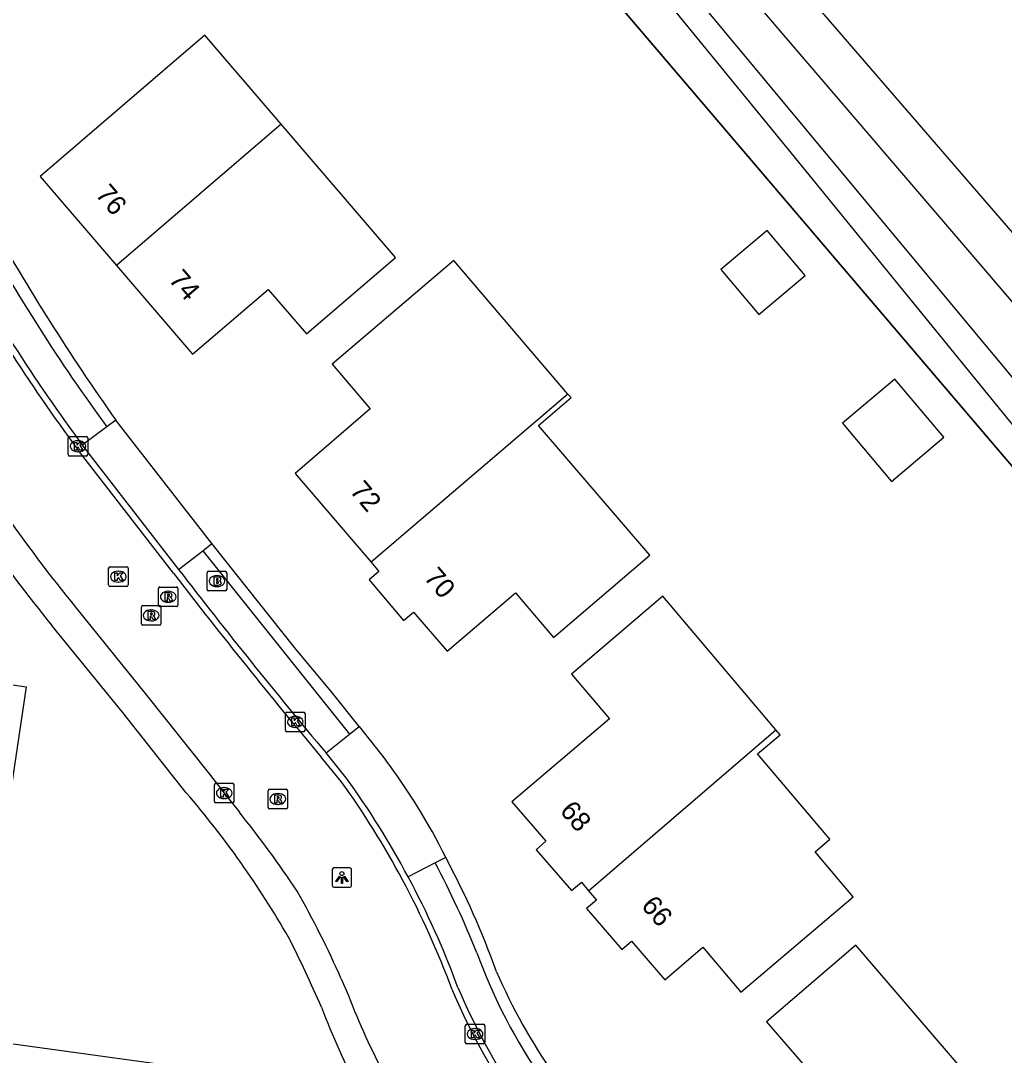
# Model space of a CAD drawing. Extents: x 164150 to 165261, y 382513 to 383432.
# Drawn here: x 164566.6 to 164616.9, y 383245.5 to 383298.4 of the extents above; entities that cross this region are included whole.
import ezdxf

# ---------------------------------------------------------------- set-up
doc = ezdxf.new("R2010")
doc.units = 0
for name, color, linetype in [('IMGEO_Brandkraan', 7, 'Continuous'), ('IMGEO_Groenvoorziening', 7, 'Continuous'), ('IMGEO_Hek', 7, 'Continuous'), ('IMGEO_Kolk', 7, 'Continuous'), ('IMGEO_Lichtpunt', 7, 'Continuous'), ('IMGEO_Pand', 7, 'Continuous'), ('IMGEO_Pand_nummerreeks', 7, 'Continuous'), ('IMGEO_Rijbaan_lokaal_open', 7, 'Continuous'), ('IMGEO_Rioolput', 7, 'Continuous'), ('IMGEO_Voetpad_open', 7, 'Continuous'), ('IMGEO_Waterloop', 7, 'Continuous')]:
    doc.layers.add(name, color=color, linetype=linetype)

msp = doc.modelspace()

# ---------------------------------------------------------------- linework, layer by layer
at = {"layer": 'IMGEO_Brandkraan'}
for p, q in [((164576.17, 383269.275), (164576.17, 383270.127)), ((164576.245, 383270.201), (164577.097, 383270.201)), ((164576.658, 383269.981), (164576.683, 383269.981)), ((164577.171, 383270.127), (164577.171, 383269.275)), ((164576.681, 383269.421), (164576.656, 383269.421)), ((164577.097, 383269.201), (164576.245, 383269.201))]:
    msp.add_line(p, q, dxfattribs=at)
for points in [[(164576.17, 383269.275), (164576.17, 383270.127)], [(164576.245, 383270.201), (164577.097, 383270.201)], [(164577.171, 383270.127), (164577.171, 383269.275)], [(164576.518, 383269.901), (164576.518, 383269.501), (164576.731, 383269.501)], [(164576.749, 383269.901), (164576.518, 383269.901)], [(164576.697, 383269.82), (164576.643, 383269.82), (164576.643, 383269.744)], [(164576.643, 383269.744), (164576.696, 383269.744)], [(164576.705, 383269.668), (164576.643, 383269.668), (164576.643, 383269.587)], [(164576.643, 383269.587), (164576.705, 383269.587)], [(164577.097, 383269.201), (164576.245, 383269.201)]]:
    msp.add_lwpolyline(points, dxfattribs=at)
for centre, radius, start, end in [((164576.247, 383270.125), 0.0765, 91.552, 178.448), ((164576.247, 383270.125), 0.0765, 91.552, 178.448), ((164577.095, 383270.125), 0.0765, 1.552, 88.448), ((164577.095, 383270.125), 0.0765, 1.552, 88.448), ((164576.698, 383269.782), 0.0379, 267.8285, 90.9355), ((164576.706, 383269.627), 0.0404, 269.8759, 90.5077), ((164576.737, 383269.752), 0.251, 268.6676, 293.5347), ((164576.753, 383269.756), 0.145, 59.4692, 91.5367), ((164576.778, 383269.803), 0.0922, 285.5137, 58.1501), ((164576.783, 383269.611), 0.105, 301.3115, 78.989), ((164576.247, 383269.277), 0.0765, 181.552, 268.448), ((164576.247, 383269.277), 0.0765, 181.552, 268.448), ((164577.095, 383269.277), 0.0765, 271.552, 358.448), ((164577.095, 383269.277), 0.0765, 271.552, 358.448)]:
    msp.add_arc(centre, radius, start, end, dxfattribs=at)
for centre, major_axis, ratio, start_param, end_param in [((164576.657, 383269.701), (-0.387, 0.002), 0.722429, 4.712389, 7.853982), ((164576.682, 383269.701), (-0.39, 0.002), 0.717154, 1.570796, 4.712389)]:
    msp.add_ellipse(centre, major_axis=major_axis, ratio=ratio, start_param=start_param, end_param=end_param, dxfattribs=at)
at = {"layer": 'IMGEO_Groenvoorziening'}
for points in [[(164566.305, 383344.311), (164569.232, 383342.658), (164579.791, 383329.652), (164603.14, 383303.958), (164617.977, 383286.766), (164648.404, 383251.254), (164673.485, 383220.184), (164709.708, 383176.739), (164710.441, 383175.86), (164752.593, 383124.39), (164776.716, 383094.655), (164796.852, 383070.221), (164805.188, 383059.841), (164822.836, 383038.617), (164858.114, 382995.014), (164877.754, 382971.302), (164899.005, 382944.896), (164903.538, 382938.379)], [(164565.515, 383339.104), (164586.345, 383315.663), (164606.03, 383291.593), (164619.657, 383274.842), (164653.254, 383235.189), (164669.707, 383215.37), (164689.184, 383191.909), (164697.544, 383182.287), (164699.35, 383180.017), (164699.148, 383178.489), (164689.54, 383169.792), (164688.541, 383168.421), (164688.591, 383167.263)], [(164643.541, 383216.874), (164670.853, 383212.753), (164601.938, 383293.634), (164580.845, 383318.389), (164573.491, 383327.02), (164568.932, 383331.938), (164563.693, 383332.71)], [(164564.251, 383246.318), (164583.934, 383243.607)]]:
    msp.add_lwpolyline(points, dxfattribs=at)
at = {"layer": 'IMGEO_Hek'}
msp.add_lwpolyline([(164546.01, 383335.315), (164546.486, 383335.245), (164563.693, 383332.71), (164568.932, 383331.938), (164573.491, 383327.02), (164580.845, 383318.389), (164601.938, 383293.634), (164670.853, 383212.753), (164643.541, 383216.874), (164643.122, 383217.367), (164640.381, 383220.598), (164640.269, 383220.73)], dxfattribs=at)
at = {"layer": 'IMGEO_Kolk'}
for p, q in [((164569.063, 383276.171), (164569.063, 383277.023)), ((164569.138, 383277.097), (164569.99, 383277.097)), ((164569.551, 383276.877), (164569.576, 383276.877)), ((164570.064, 383277.023), (164570.064, 383276.171)), ((164569.574, 383276.317), (164569.549, 383276.317)), ((164569.99, 383276.097), (164569.138, 383276.097)), ((164571.131, 383269.502), (164571.131, 383270.354)), ((164571.206, 383270.428), (164572.058, 383270.428)), ((164571.619, 383270.208), (164571.644, 383270.208)), ((164572.132, 383270.354), (164572.132, 383269.502)), ((164572.058, 383269.428), (164571.206, 383269.428)), ((164571.642, 383269.648), (164571.617, 383269.648)), ((164580.172, 383262.075), (164580.172, 383262.927)), ((164580.247, 383263.001), (164581.099, 383263.001)), ((164580.66, 383262.781), (164580.685, 383262.781)), ((164581.173, 383262.927), (164581.173, 383262.075)), ((164581.099, 383262.001), (164580.247, 383262.001)), ((164580.683, 383262.221), (164580.658, 383262.221)), ((164576.615, 383259.359), (164577.467, 383259.359)), ((164576.54, 383258.433), (164576.54, 383259.285)), ((164577.028, 383259.139), (164577.053, 383259.139)), ((164577.541, 383259.285), (164577.541, 383258.433)), ((164577.467, 383258.359), (164576.615, 383258.359)), ((164577.051, 383258.579), (164577.026, 383258.579)), ((164589.365, 383246.112), (164589.365, 383246.964)), ((164589.44, 383247.038), (164590.292, 383247.038)), ((164589.853, 383246.818), (164589.878, 383246.818)), ((164590.366, 383246.964), (164590.366, 383246.112)), ((164589.876, 383246.258), (164589.851, 383246.258)), ((164590.292, 383246.038), (164589.44, 383246.038))]:
    msp.add_line(p, q, dxfattribs=at)
for points in [[(164569.063, 383276.171), (164569.063, 383277.023)], [(164569.138, 383277.097), (164569.99, 383277.097)], [(164570.064, 383277.023), (164570.064, 383276.171)], [(164569.384, 383276.797), (164569.507, 383276.797), (164569.507, 383276.646), (164569.637, 383276.797), (164569.801, 383276.797), (164569.655, 383276.646), (164569.808, 383276.397), (164569.656, 383276.397), (164569.571, 383276.561), (164569.507, 383276.494), (164569.507, 383276.397), (164569.384, 383276.397), (164569.384, 383276.797)], [(164569.99, 383276.097), (164569.138, 383276.097)], [(164571.131, 383269.502), (164571.131, 383270.354)], [(164571.206, 383270.428), (164572.058, 383270.428)], [(164571.452, 383270.128), (164571.575, 383270.128), (164571.575, 383269.977), (164571.705, 383270.128), (164571.869, 383270.128), (164571.723, 383269.977), (164571.876, 383269.728), (164571.724, 383269.728), (164571.639, 383269.892), (164571.575, 383269.825), (164571.575, 383269.728), (164571.452, 383269.728), (164571.452, 383270.128)], [(164572.132, 383270.354), (164572.132, 383269.502)], [(164572.058, 383269.428), (164571.206, 383269.428)], [(164580.172, 383262.075), (164580.172, 383262.927)], [(164580.247, 383263.001), (164581.099, 383263.001)], [(164580.493, 383262.701), (164580.616, 383262.701), (164580.616, 383262.55), (164580.746, 383262.701), (164580.91, 383262.701), (164580.764, 383262.55), (164580.917, 383262.301), (164580.765, 383262.301), (164580.68, 383262.465), (164580.616, 383262.398), (164580.616, 383262.301), (164580.493, 383262.301), (164580.493, 383262.701)], [(164581.173, 383262.927), (164581.173, 383262.075)], [(164581.099, 383262.001), (164580.247, 383262.001)], [(164576.615, 383259.359), (164577.467, 383259.359)], [(164576.54, 383258.433), (164576.54, 383259.285)], [(164576.861, 383259.059), (164576.984, 383259.059), (164576.984, 383258.908), (164577.114, 383259.059), (164577.278, 383259.059), (164577.132, 383258.908), (164577.285, 383258.659), (164577.133, 383258.659), (164577.048, 383258.823), (164576.984, 383258.756), (164576.984, 383258.659), (164576.861, 383258.659), (164576.861, 383259.059)], [(164577.541, 383259.285), (164577.541, 383258.433)], [(164577.467, 383258.359), (164576.615, 383258.359)], [(164589.365, 383246.112), (164589.365, 383246.964)], [(164589.44, 383247.038), (164590.292, 383247.038)], [(164589.686, 383246.738), (164589.809, 383246.738), (164589.809, 383246.587), (164589.939, 383246.738), (164590.103, 383246.738), (164589.957, 383246.587), (164590.11, 383246.338), (164589.958, 383246.338), (164589.873, 383246.502), (164589.809, 383246.435), (164589.809, 383246.338), (164589.686, 383246.338), (164589.686, 383246.738)], [(164590.366, 383246.964), (164590.366, 383246.112)], [(164590.292, 383246.038), (164589.44, 383246.038)]]:
    msp.add_lwpolyline(points, dxfattribs=at)
for centre, start, end in [((164569.14, 383277.021), 91.552, 178.448), ((164569.14, 383277.021), 91.552, 178.448), ((164569.988, 383277.021), 1.552, 88.448), ((164569.988, 383277.021), 1.552, 88.448), ((164569.14, 383276.173), 181.552, 268.448), ((164569.14, 383276.173), 181.552, 268.448), ((164569.988, 383276.173), 271.552, 358.448), ((164569.988, 383276.173), 271.552, 358.448), ((164571.208, 383270.352), 91.552, 178.448), ((164571.208, 383270.352), 91.552, 178.448), ((164572.056, 383270.352), 1.552, 88.448), ((164572.056, 383270.352), 1.552, 88.448), ((164571.208, 383269.504), 181.552, 268.448), ((164571.208, 383269.504), 181.552, 268.448), ((164572.056, 383269.504), 271.552, 358.448), ((164572.056, 383269.504), 271.552, 358.448), ((164580.249, 383262.925), 91.552, 178.448), ((164580.249, 383262.925), 91.552, 178.448), ((164581.097, 383262.925), 1.552, 88.448), ((164581.097, 383262.925), 1.552, 88.448), ((164580.249, 383262.077), 181.552, 268.448), ((164580.249, 383262.077), 181.552, 268.448), ((164581.097, 383262.077), 271.552, 358.448), ((164581.097, 383262.077), 271.552, 358.448), ((164576.617, 383259.283), 91.552, 178.448), ((164576.617, 383259.283), 91.552, 178.448), ((164577.465, 383259.283), 1.552, 88.448), ((164577.465, 383259.283), 1.552, 88.448), ((164576.617, 383258.435), 181.552, 268.448), ((164576.617, 383258.435), 181.552, 268.448), ((164577.465, 383258.435), 271.552, 358.448), ((164577.465, 383258.435), 271.552, 358.448), ((164589.442, 383246.962), 91.552, 178.448), ((164589.442, 383246.962), 91.552, 178.448), ((164590.29, 383246.962), 1.552, 88.448), ((164590.29, 383246.962), 1.552, 88.448), ((164589.442, 383246.114), 181.552, 268.448), ((164589.442, 383246.114), 181.552, 268.448), ((164590.29, 383246.114), 271.552, 358.448), ((164590.29, 383246.114), 271.552, 358.448)]:
    msp.add_arc(centre, 0.0765, start, end, dxfattribs=at)
for centre, major_axis, ratio, start_param, end_param in [((164569.55, 383276.597), (-0.387, 0.002), 0.722429, 4.712389, 7.853982), ((164569.575, 383276.597), (-0.39, 0.002), 0.717154, 1.570796, 4.712389), ((164571.618, 383269.928), (-0.387, 0.002), 0.722429, 4.712389, 7.853982), ((164571.643, 383269.928), (-0.39, 0.002), 0.717154, 1.570796, 4.712389), ((164580.659, 383262.501), (-0.387, 0.002), 0.722429, 4.712389, 7.853982), ((164580.684, 383262.501), (-0.39, 0.002), 0.717154, 1.570796, 4.712389), ((164577.027, 383258.859), (-0.387, 0.002), 0.722429, 4.712389, 7.853982), ((164577.052, 383258.859), (-0.39, 0.002), 0.717154, 1.570796, 4.712389), ((164589.852, 383246.538), (-0.387, 0.002), 0.722429, 4.712389, 7.853982), ((164589.877, 383246.538), (-0.39, 0.002), 0.717154, 1.570796, 4.712389)]:
    msp.add_ellipse(centre, major_axis=major_axis, ratio=ratio, start_param=start_param, end_param=end_param, dxfattribs=at)
at = {"layer": 'IMGEO_Lichtpunt'}
for p, q in [((164582.558, 383254.945), (164582.558, 383254.138)), ((164582.558, 383254.945), (164582.558, 383254.138)), ((164583.46, 383255.04), (164582.652, 383255.04)), ((164583.46, 383255.04), (164582.652, 383255.04)), ((164583.554, 383254.138), (164583.554, 383254.945)), ((164583.554, 383254.138), (164583.554, 383254.945)), ((164582.652, 383254.044), (164583.46, 383254.044)), ((164582.652, 383254.044), (164583.46, 383254.044))]:
    msp.add_line(p, q, dxfattribs=at)
for points in [[(164582.932, 383254.609), (164582.971, 383254.581), (164582.783, 383254.319), (164582.745, 383254.346), (164582.932, 383254.609)], [(164583.144, 383254.581), (164583.182, 383254.608), (164583.369, 383254.346), (164583.33, 383254.318), (164583.144, 383254.581)], [(164583.034, 383254.561), (164583.081, 383254.561), (164583.081, 383254.239), (164583.034, 383254.239), (164583.034, 383254.561)]]:
    msp.add_lwpolyline(points, dxfattribs=at)
msp.add_circle((164583.057, 383254.743), 0.0994, dxfattribs=at)
for centre, start, end in [((164582.652, 383254.945), 90, 180), ((164582.652, 383254.945), 90, 180), ((164583.46, 383254.945), 0, 90), ((164583.46, 383254.945), 0, 90), ((164582.652, 383254.138), 180, 270), ((164582.652, 383254.138), 180, 270), ((164583.46, 383254.138), 270, 0), ((164583.46, 383254.138), 270, 360)]:
    msp.add_arc(centre, 0.0946, start, end, dxfattribs=at)
at = {"layer": 'IMGEO_Pand'}
for points in [[(164579.945, 383293.069), (164576.048, 383297.611), (164567.633, 383290.391), (164571.531, 383285.848)], [(164579.945, 383293.069), (164571.531, 383285.848)], [(164571.531, 383285.848), (164575.428, 383281.306), (164579.295, 383284.613), (164581.243, 383282.343), (164585.796, 383286.25), (164579.945, 383293.069)], [(164602.427, 383285.636), (164604.37, 383283.334), (164606.739, 383285.334), (164604.797, 383287.636), (164602.427, 383285.636)], [(164594.61, 383279.268), (164588.787, 383286.094), (164582.553, 383280.79), (164584.498, 383278.504), (164580.662, 383275.211), (164584.546, 383270.661)], [(164611.159, 383274.798), (164613.834, 383277.055), (164611.32, 383280.036), (164608.644, 383277.779), (164611.159, 383274.798)], [(164584.546, 383270.661), (164584.944, 383270.195), (164584.449, 383269.761), (164586.214, 383267.684), (164586.724, 383268.118), (164588.439, 383266.118), (164591.925, 383269.105), (164593.881, 383266.823), (164598.792, 383271.032), (164593.111, 383277.661), (164594.769, 383279.082), (164594.61, 383279.268)], [(164594.61, 383279.268), (164584.546, 383270.661)], [(164605.246, 383262.094), (164599.46, 383268.922), (164594.786, 383264.941), (164596.733, 383262.658), (164591.751, 383258.408), (164593.488, 383256.4), (164592.985, 383255.965), (164594.798, 383253.877), (164595.297, 383254.309), (164595.668, 383253.869)], [(164550.997, 383262.244), (164559.534, 383260.978), (164560.177, 383265.291), (164566.914, 383264.296), (164565.584, 383255.322)], [(164595.668, 383253.869), (164596.073, 383253.387), (164595.568, 383252.954), (164597.363, 383250.864), (164597.864, 383251.294), (164599.563, 383249.311), (164601.512, 383250.975), (164603.454, 383248.683), (164609.195, 383253.548), (164607.242, 383255.853), (164608.005, 383256.499), (164604.303, 383260.868), (164605.456, 383261.846), (164605.246, 383262.094)], [(164595.668, 383253.869), (164605.246, 383262.094)], [(164615.196, 383244.255), (164609.326, 383251.083), (164604.764, 383247.162), (164606.73, 383244.876), (164602.89, 383241.599), (164606.788, 383237.05)]]:
    msp.add_lwpolyline(points, dxfattribs=at)
at = {"layer": 'IMGEO_Rijbaan_lokaal_open'}
for points in [[(164574.452, 383270.101), (164569.53, 383276.467)], [(164569.788, 383276.659), (164574.707, 383270.298)], [(164569.442, 383268.372), (164573.003, 383263.948), (164576.294, 383259.826), (164577.041, 383258.859), (164577.816, 383257.881)], [(164583.02, 383259.454), (164582.005, 383260.704)], [(164583.281, 383259.642), (164582.252, 383260.911)], [(164583.02, 383249.359), (164583.394, 383248.501)]]:
    msp.add_lwpolyline(points, dxfattribs=at)
for centre, radius, start, end in [((164638.908, 383327.907), 86.368, 208.3054, 216.55493), ((164639.103, 383328.038), 86.281, 208.30968, 216.5469), ((164626.306, 383315.026), 73.553, 214.4746, 219.3674), ((164791.942, 383437.178), 274.257, 217.53173, 220.05062), ((164791.739, 383437.017), 273.675, 217.53054, 220.0521), ((164546.508, 383233.169), 44.989, 28.1973, 35.7499), ((164546.932, 383233.43), 44.814, 28.1595, 35.7963), ((164532.188, 383221.398), 58.42, 33.74211, 38.64475), ((164546.929, 383233.398), 44.51, 20.2536, 28.1943), ((164546.883, 383233.377), 44.883, 20.2586, 28.1893), ((164539.739, 383230.446), 47.233, 23.604, 29.6996), ((164621.29, 383262.739), 35.455, 203.1401, 213.6632), ((164621.229, 383262.71), 35.067, 203.1607, 213.6775), ((164620.833, 383263.009), 40.152, 201.1821, 207.6451)]:
    msp.add_arc(centre, radius, start, end, dxfattribs=at)
at = {"layer": 'IMGEO_Rioolput'}
for p, q in [((164573.752, 383269.399), (164574.604, 383269.399)), ((164573.677, 383268.473), (164573.677, 383269.325)), ((164574.165, 383269.179), (164574.19, 383269.179)), ((164574.678, 383269.325), (164574.678, 383268.473)), ((164572.806, 383267.521), (164572.806, 383268.373)), ((164572.881, 383268.447), (164573.733, 383268.447)), ((164574.604, 383268.399), (164573.752, 383268.399)), ((164573.807, 383268.373), (164573.807, 383267.521)), ((164574.188, 383268.619), (164574.163, 383268.619)), ((164573.294, 383268.227), (164573.319, 383268.227)), ((164573.733, 383267.447), (164572.881, 383267.447)), ((164573.317, 383267.667), (164573.292, 383267.667)), ((164579.281, 383258.13), (164579.281, 383258.982)), ((164579.356, 383259.056), (164580.208, 383259.056)), ((164579.769, 383258.836), (164579.794, 383258.836)), ((164580.282, 383258.982), (164580.282, 383258.13)), ((164580.208, 383258.056), (164579.356, 383258.056)), ((164579.792, 383258.276), (164579.767, 383258.276))]:
    msp.add_line(p, q, dxfattribs=at)
for points in [[(164573.752, 383269.399), (164574.604, 383269.399)], [(164573.677, 383268.473), (164573.677, 383269.325)], [(164574.266, 383269.097), (164574.014, 383269.099), (164574.014, 383268.699)], [(164574.192, 383269.018), (164574.138, 383269.018), (164574.138, 383268.937)], [(164574.138, 383268.937), (164574.19, 383268.937)], [(164574.678, 383269.325), (164574.678, 383268.473)], [(164572.806, 383267.521), (164572.806, 383268.373)], [(164572.881, 383268.447), (164573.733, 383268.447)], [(164574.604, 383268.399), (164573.752, 383268.399)], [(164573.807, 383268.373), (164573.807, 383267.521)], [(164574.014, 383268.699), (164574.138, 383268.699), (164574.138, 383268.861), (164574.149, 383268.861)], [(164574.196, 383268.832), (164574.267, 383268.699), (164574.407, 383268.699), (164574.342, 383268.825)], [(164573.395, 383268.145), (164573.143, 383268.147), (164573.143, 383267.747)], [(164573.143, 383267.747), (164573.267, 383267.747), (164573.267, 383267.909), (164573.278, 383267.909)], [(164573.321, 383268.066), (164573.267, 383268.066), (164573.267, 383267.985)], [(164573.267, 383267.985), (164573.319, 383267.985)], [(164573.325, 383267.88), (164573.396, 383267.747), (164573.536, 383267.747), (164573.471, 383267.873)], [(164573.733, 383267.447), (164572.881, 383267.447)], [(164579.281, 383258.13), (164579.281, 383258.982)], [(164579.356, 383259.056), (164580.208, 383259.056)], [(164580.282, 383258.982), (164580.282, 383258.13)], [(164579.87, 383258.754), (164579.618, 383258.756), (164579.618, 383258.356)], [(164579.618, 383258.356), (164579.742, 383258.356), (164579.742, 383258.518), (164579.753, 383258.518)], [(164579.796, 383258.675), (164579.742, 383258.675), (164579.742, 383258.594)], [(164579.742, 383258.594), (164579.794, 383258.594)], [(164579.8, 383258.489), (164579.871, 383258.356), (164580.011, 383258.356), (164579.946, 383258.482)], [(164580.208, 383258.056), (164579.356, 383258.056)]]:
    msp.add_lwpolyline(points, dxfattribs=at)
for centre, radius, start, end in [((164573.754, 383269.323), 0.0765, 91.552, 178.448), ((164573.754, 383269.323), 0.0765, 91.552, 178.448), ((164574.602, 383269.323), 0.0765, 1.552, 88.448), ((164574.602, 383269.323), 0.0765, 1.552, 88.448), ((164574.174, 383269.126), 0.19, 274.7715, 282.9687), ((164574.198, 383268.922), 0.0964, 77.0061, 93.1865), ((164574.212, 383268.979), 0.0378, 276.6634, 79.6772), ((164574.265, 383268.987), 0.109, 350.3612, 89.416), ((164574.263, 383268.987), 0.112, 277.5842, 350.9817), ((164574.247, 383268.772), 0.108, 29.5134, 73.7905), ((164572.883, 383268.371), 0.0765, 91.552, 178.448), ((164572.883, 383268.371), 0.0765, 91.552, 178.448), ((164573.754, 383268.475), 0.0765, 181.552, 268.448), ((164573.754, 383268.475), 0.0765, 181.552, 268.448), ((164573.731, 383268.371), 0.0765, 1.552, 88.448), ((164573.731, 383268.371), 0.0765, 1.552, 88.448), ((164574.148, 383268.808), 0.0533, 26.0293, 88.6989), ((164574.602, 383268.475), 0.0765, 271.552, 358.448), ((164574.602, 383268.475), 0.0765, 271.552, 358.448), ((164573.277, 383267.856), 0.0533, 26.0293, 88.6989), ((164573.303, 383268.174), 0.19, 274.7715, 282.9687), ((164573.327, 383267.97), 0.0964, 77.0061, 93.1865), ((164573.341, 383268.027), 0.0378, 276.6634, 79.6772), ((164573.394, 383268.035), 0.109, 350.3612, 89.416), ((164573.392, 383268.035), 0.112, 277.5842, 350.9817), ((164573.376, 383267.82), 0.108, 29.5134, 73.7905), ((164572.883, 383267.523), 0.0765, 181.552, 268.448), ((164572.883, 383267.523), 0.0765, 181.552, 268.448), ((164573.731, 383267.523), 0.0765, 271.552, 358.448), ((164573.731, 383267.523), 0.0765, 271.552, 358.448), ((164579.358, 383258.98), 0.0765, 91.552, 178.448), ((164579.358, 383258.98), 0.0765, 91.552, 178.448), ((164580.206, 383258.98), 0.0765, 1.552, 88.448), ((164580.206, 383258.98), 0.0765, 1.552, 88.448), ((164579.752, 383258.465), 0.0533, 26.0293, 88.6989), ((164579.778, 383258.783), 0.19, 274.7715, 282.9687), ((164579.802, 383258.579), 0.0964, 77.0061, 93.1865), ((164579.816, 383258.636), 0.0378, 276.6634, 79.6772), ((164579.869, 383258.644), 0.109, 350.3612, 89.416), ((164579.867, 383258.644), 0.112, 277.5842, 350.9817), ((164579.851, 383258.429), 0.108, 29.5134, 73.7905), ((164579.358, 383258.132), 0.0765, 181.552, 268.448), ((164579.358, 383258.132), 0.0765, 181.552, 268.448), ((164580.206, 383258.132), 0.0765, 271.552, 358.448), ((164580.206, 383258.132), 0.0765, 271.552, 358.448)]:
    msp.add_arc(centre, radius, start, end, dxfattribs=at)
for centre, major_axis, ratio, start_param, end_param in [((164574.164, 383268.899), (-0.387, 0.002), 0.722429, 4.712389, 7.853982), ((164574.189, 383268.899), (-0.39, 0.002), 0.717154, 1.570796, 4.712389), ((164573.293, 383267.947), (-0.387, 0.002), 0.722429, 4.712389, 7.853982), ((164573.318, 383267.947), (-0.39, 0.002), 0.717154, 1.570796, 4.712389), ((164579.768, 383258.556), (-0.387, 0.002), 0.722429, 4.712389, 7.853982), ((164579.793, 383258.556), (-0.39, 0.002), 0.717154, 1.570796, 4.712389)]:
    msp.add_ellipse(centre, major_axis=major_axis, ratio=ratio, start_param=start_param, end_param=end_param, dxfattribs=at)
at = {"layer": 'IMGEO_Voetpad_open'}
for points in [[(164571.503, 383277.936), (164571.04, 383277.591)], [(164576.415, 383271.617), (164571.503, 383277.936)], [(164571.04, 383277.591), (164569.788, 383276.659)], [(164575.947, 383271.255), (164576.415, 383271.617)], [(164583.944, 383262.272), (164582.585, 383263.961), (164580.653, 383266.29), (164576.415, 383271.617)], [(164574.707, 383270.298), (164575.947, 383271.255)], [(164575.947, 383271.255), (164583.453, 383261.877)], [(164575.104, 383258.878), (164571.837, 383263.001), (164568.232, 383267.435)], [(164583.453, 383261.877), (164583.944, 383262.272)], [(164583.944, 383262.272), (164585.284, 383260.567)], [(164582.252, 383260.911), (164583.453, 383261.877)], [(164587.824, 383255.291), (164586.442, 383254.579)], [(164588.363, 383255.568), (164587.824, 383255.291)]]:
    msp.add_lwpolyline(points, dxfattribs=at)
for centre, radius, start, end in [((164661.715, 383342.047), 110.672, 209.1126, 215.40047), ((164645.11, 383331.941), 91.871, 208.64996, 216.27011), ((164621.712, 383311.398), 69.23, 214.43557, 219.42218), ((164560.668, 383241.958), 30.858, 26.171, 37.0887), ((164538.521, 383227.497), 48.199, 29.8475, 40.623), ((164544.824, 383232.569), 48.634, 21.873, 27.8524), ((164549.907, 383234.978), 43.621, 19.7507, 28.1652), ((164527.053, 383224.129), 59.886, 23.40418, 27.18044), ((164616.692, 383260.435), 28.457, 200.0308, 214.9511), ((164618.687, 383261.733), 30.216, 203.4284, 214.8328), ((164621.055, 383262.744), 41.764, 200.7952, 207.2728)]:
    msp.add_arc(centre, radius, start, end, dxfattribs=at)
at = {"layer": 'IMGEO_Waterloop'}
msp.add_lwpolyline([(164702.895, 383175.561), (164691.673, 383166.485), (164690.67, 383167.345), (164701.976, 383176.715), (164702.796, 383177.395), (164568.021, 383339.417), (164569.063, 383340.332), (164663.446, 383230.119), (164829.318, 383027.736), (164900.978, 382938.587), (164899.829, 382937.694), (164835.51, 383016.034), (164740.957, 383131.523), (164703.749, 383176.252), (164702.895, 383175.561)], dxfattribs=at)

# ---------------------------------------------------------------- texts
at = {"layer": 'IMGEO_Pand_nummerreeks'}
for s, rotation, p in [('76', 310.4334, (164570.416, 383289.455)), ('74', 310.4334, (164574.16, 383285.091)), ('72', 310.2902, (164583.421, 383274.294)), ('70', 310.4162, (164587.209, 383269.861)), ('68', 310.6626, (164594.155, 383257.926)), ('66', 310.3933, (164598.315, 383253.077))]:
    msp.add_text(s, height=1, rotation=rotation, dxfattribs=at).set_placement(p)

doc.saveas('drawing.dxf')
